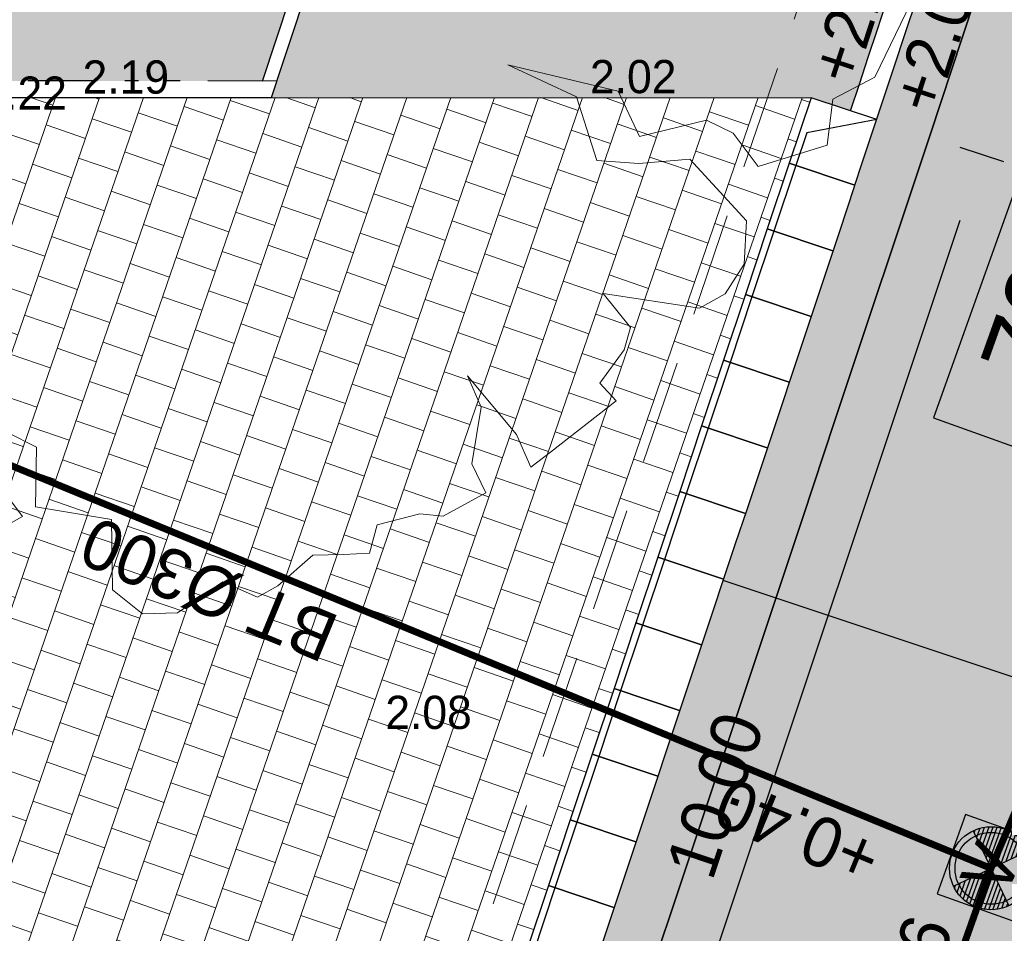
# Model space of a CAD drawing. Header units: metres. Extents: x 134157 to 138734, y 451157 to 455772.
# Tile 887 of 1056: x 136727.98 to 136735.09, y 454279.75 to 454286.35. Entities that reach past the tile are written whole.
import ezdxf
from ezdxf.enums import TextEntityAlignment as Align

# ---------------------------------------------------------------- set-up
doc = ezdxf.new("R2010")
doc.units = ezdxf.units.M
for name, pattern in [('HIDDEN__G5', [1.125, 0.75, -0.375]), ('TR13X15__G2', [2.1999999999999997, 1, -0.4, 0, -0.4, 0, -0.4]), ('TR18X20__G2', [2.5999999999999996, 1, -0.4, 0, -0.4, 0, -0.4, 0, -0.4])]:
    doc.linetypes.add(name, pattern=pattern)
doc.layers.add('-DR-alg-hulplijnen bochtstralen uitritconstructies', color=210, linetype='Continuous', plot=False)
doc.layers.add('-DR-alg-hulplijnen kantverharding asflast nieuwe fietsstraat', color=7, linetype='Continuous', true_color=0xff9429, plot=False)
for name, color, linetype, lineweight in [('-DR-bs-boom', 253, 'Continuous', 13), ('-DR-nw-rio-HWA 125', 170, 'HIDDEN__G5', 13), ('-DR-nw-vh-arc-dubbelklinkers inritten', 253, 'Continuous', 9), ('-DR-nw-vh-arc-tegels 300x300x45', 253, 'Continuous', 9)]:
    doc.layers.add(name, color=color, linetype=linetype, lineweight=lineweight)
for name, color, linetype in [('-DR-bs-rio-DWA Jutfaseweg', 253, 'Continuous'), ('-DR-bs-rio-inspectieput', 253, 'Continuous'), ('-DR-bs-rio-putnummer @ 0.2', 253, 'Continuous'), ('-DR-bs-rio-txt @ 0.2', 253, 'Continuous'), ('-DR-bs-txt-hoogtemaat', 253, 'Continuous'), ('-DR-nw-maatvoering', 3, 'Continuous'), ('-DR-nw-rio-putrand VWA', 2, 'Continuous'), ('-DR-nw-txt-hoogtemaat', 2, 'Continuous'), ('-DR-nw-vh-band 10x20 ob', 2, 'HIDDEN__G5'), ('-DR-nw-vh-band 12x25 ob', 2, 'TR13X15__G2'), ('-DR-nw-vh-band 18-20x25', 2, 'TR18X20__G2'), ('-DR-nw-vh-band inritband 500x140x500mm', 2, 'Continuous'), ('-DR-nw-vh-kantverharding', 3, 'Continuous')]:
    doc.layers.add(name, color=color, linetype=linetype)
doc.layers.add('-DR-nw-gr-arc-beplanting grote vakken', color=7, linetype='Continuous', true_color=0xabceb2)
doc.layers.add('-DR-nw-gr-arc-gras', color=7, linetype='Continuous', true_color=0xb5d5a4)
doc.layers.add('-DR-nw-vh-arc-asfalt fietsstraat rood', color=7, linetype='Continuous', lineweight=9, true_color=0xdfbfc7)
doc.layers.add('-DR-nw-vh-arc-sbs kf bruinrood rabat halfsteens', color=7, linetype='Continuous', lineweight=9, true_color=0xb88485)
doc.layers.add('-DR-nw-vh-arc-halfverharding stabilizer', color=7, linetype='Continuous', lineweight=9, true_color=0xe2e1c1, transparency=0.1)
doc.layers.add('-DR-nw-vh-kantverharding halfverharding stabilizer', color=7, linetype='Continuous', true_color=0xe2e1c1, transparency=0.1)
doc.styles.add('CiCom Engineering', font='txt', dxfattribs={"height": 1.8})
doc.styles.add('Drong', font='txt', dxfattribs={"height": 1.8})
doc.dimstyles.new('Drong', dxfattribs={"dimtxt": 1.8, "dimasz": 2.5, "dimexe": 0, "dimexo": 0, "dimgap": 0.9, "dimtad": 1, "dimzin": 0, "dimdsep": 46, "dimtxsty": 'Drong', "dimblk": 'dimblk-wit', "dimcen": 0, "dimse1": 1, "dimse2": 1, "dimclrd": 256, "dimclre": 1, "dimclrt": 7, "dimadec": 0, "dimazin": 0, "dimtfac": 1, "dimtmove": 0, "dimatfit": 3, "dimfxl": 1, "dimtolj": 1, "dimtzin": 0, "dimarcsym": 0})
pattern_1 = [(115.3356253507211, (136419.7180158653, 453326.2367068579), (-0.2236810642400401, -0.1059037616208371), [0.06, -0.187485]), (205.3356253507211, (136419.7180158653, 453326.2367068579), (0.1059037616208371, -0.22368106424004), [0.06, -0.187485])]

# ---------------------------------------------------------------- blocks, each defined once
blk = doc.blocks.new('Boom bestaand 1')
for points in [[(0.4161100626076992, -0.1731311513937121), (0.4136216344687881, -0.1477595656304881), (0.370818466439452, -0.158206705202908)], [(0.3736761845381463, -0.1383840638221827), (0.385575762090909, -0.1283677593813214), (0.411880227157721, -0.1402620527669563), (0.4319217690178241, -0.108961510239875), (0.4632366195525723, -0.1221077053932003), (0.4795203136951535, -0.1133435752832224), (0.4857834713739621, -0.09769330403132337), (0.4807698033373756, -0.07176879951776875), (0.4942572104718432, -0.05941110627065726), (0.493133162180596, -0.04817669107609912), (0.486239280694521, -0.02690144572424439), (0.4917654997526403, -0.01309223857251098), (0.4961864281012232, -0.001492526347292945), (0.4851339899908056, 0.007345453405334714), (0.4884496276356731, 0.0283353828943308), (0.4939758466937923, 0.03827811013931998), (0.4917654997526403, 0.06147753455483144), (0.47629189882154, 0.06092516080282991), (0.4530819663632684, 0.07583911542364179), (0.4365033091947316, 0.07583911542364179), (0.4718709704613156, 0.0863340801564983), (0.4890022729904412, 0.0863340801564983), (0.486239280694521, 0.09793392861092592), (0.4760560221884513, 0.1367859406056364), (0.4651348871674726, 0.1328873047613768), (0.4549940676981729, 0.1500411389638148), (0.4464131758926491, 0.157058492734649), (0.4261315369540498, 0.1516005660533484), (0.4510936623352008, 0.1913660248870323), (0.4495335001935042, 0.2054008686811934), (0.4401727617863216, 0.2194358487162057), (0.4214510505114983, 0.2287924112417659), (0.3832275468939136, 0.2155372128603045), (0.3754267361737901, 0.1921458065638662), (0.3660659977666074, 0.174212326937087), (0.3340829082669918, 0.1773311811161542), (0.3067805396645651, 0.1531599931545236), (0.3395434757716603, 0.1968240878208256), (0.3637257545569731, 0.1976037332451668), (0.3691863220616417, 0.2303518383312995), (0.3801072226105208, 0.2397084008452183), (0.399609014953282, 0.2443866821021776), (0.4034444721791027, 0.2789633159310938), (0.3841832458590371, 0.2902883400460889), (0.3824474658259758, 0.3130016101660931), (0.3562703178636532, 0.3433174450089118)]]:
    blk.add_lwpolyline(points)
blk = doc.blocks.new('*U26')
for points in [[(3.163784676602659, 9.486330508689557), (2.68946815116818, 9.64451974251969), (2.531278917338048, 9.170203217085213), (3.005595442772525, 9.012013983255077)], [(3.163784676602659, 9.486330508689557), (2.657805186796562, 9.391542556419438), (2.578710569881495, 9.154384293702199)], [(3.005595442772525, 9.012013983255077), (2.531278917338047, 9.17020321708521), (2.373089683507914, 8.695886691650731), (2.847406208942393, 8.537697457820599)], [(2.578710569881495, 9.154384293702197), (2.420521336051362, 8.680067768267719)], [(2.847406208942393, 8.537697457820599), (2.373089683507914, 8.695886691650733), (2.214900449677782, 8.221570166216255), (2.68921697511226, 8.06338093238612)], [(2.420521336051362, 8.680067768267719), (2.262332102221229, 8.20575124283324)], [(2.68921697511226, 8.06338093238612), (2.214900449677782, 8.221570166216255), (2.056711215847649, 7.747253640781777), (2.531027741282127, 7.589064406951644)], [(2.262332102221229, 8.20575124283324), (2.104142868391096, 7.731434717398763)], [(2.531027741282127, 7.589064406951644), (2.056711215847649, 7.747253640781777), (1.898521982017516, 7.272937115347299), (2.372838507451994, 7.114747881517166)], [(2.104142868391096, 7.731434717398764), (1.945953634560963, 7.257118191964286)], [(2.372838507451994, 7.114747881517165), (1.898521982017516, 7.272937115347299), (1.740332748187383, 6.798620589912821), (2.214649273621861, 6.640431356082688)], [(1.945953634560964, 7.257118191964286), (1.787764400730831, 6.782801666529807)], [(2.214649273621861, 6.640431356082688), (1.740332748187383, 6.798620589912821), (1.58214351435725, 6.324304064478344), (2.056460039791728, 6.166114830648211)], [(1.78776440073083, 6.782801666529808), (1.629575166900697, 6.30848514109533)], [(2.056460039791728, 6.16611483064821), (1.58214351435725, 6.324304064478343), (1.423954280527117, 5.849987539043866), (1.898270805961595, 5.691798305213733)], [(1.629575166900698, 6.30848514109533), (1.471385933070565, 5.834168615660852)], [(1.898270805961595, 5.691798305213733), (1.423954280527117, 5.849987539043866), (1.265765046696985, 5.375671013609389), (1.740081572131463, 5.217481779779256)], [(1.471385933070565, 5.834168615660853), (1.313196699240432, 5.359852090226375)], [(1.740081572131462, 5.217481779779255), (1.265765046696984, 5.375671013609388), (1.107575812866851, 4.901354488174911), (1.581892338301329, 4.743165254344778)], [(1.313196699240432, 5.359852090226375), (1.155007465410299, 4.885535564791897)], [(1.581892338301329, 4.743165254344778), (1.107575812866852, 4.901354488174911), (0.9493865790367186, 4.427037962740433), (1.423703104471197, 4.2688487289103)], [(1.155007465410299, 4.885535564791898), (0.9968182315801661, 4.41121903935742)], [(1.423703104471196, 4.268848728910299), (0.9493865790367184, 4.427037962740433), (0.7911973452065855, 3.952721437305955), (1.265513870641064, 3.794532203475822)], [(0.9968182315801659, 4.41121903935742), (0.838628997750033, 3.936902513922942)], [(1.265513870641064, 3.794532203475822), (0.7911973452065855, 3.952721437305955), (0.6330081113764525, 3.478404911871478), (1.107324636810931, 3.320215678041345)], [(0.8386289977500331, 3.936902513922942), (0.6804397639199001, 3.462585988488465)]]:
    blk.add_lwpolyline(points)
blk = doc.blocks.new('*X91')
at = {"color": 0, "ltscale": 0.5}
for p, q in [((126907.17709751, 427591.2496389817), (127153.3050814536, 427618.7463511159)), ((126991.2629420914, 427696.486019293), (127067.7071993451, 427705.0261523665)), ((125475.5253790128, 427335.4670658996), (125874.790300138, 427380.0717972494)), ((125523.4259358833, 427436.6609296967), (125769.5539198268, 427464.157641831)), ((125587.873282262, 427539.7033533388), (125664.3175395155, 427548.2434864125)), ((126654.9195637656, 427275.5404980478), (127322.2184035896, 427350.0892097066)), ((126739.005408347, 427380.7768783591), (127278.0262259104, 427440.9947374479)), ((126823.0912529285, 427486.0132586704), (127222.3561740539, 427530.6179900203)), ((125405.2130496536, 427040.0843211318), (126190.499441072, 427127.814263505)), ((125417.9642209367, 427137.3513964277), (126085.2630607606, 427211.9001080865)), ((125441.0058628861, 427235.7680935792), (125980.0266804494, 427295.985952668)), ((126486.7478746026, 427065.0677374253), (127380.4595842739, 427164.9106452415)), ((126570.833719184, 427170.3041177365), (127356.1201106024, 427258.0340601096)), ((125402.0241117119, 426943.8855111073), (126295.7358213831, 427043.7284189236)), ((125408.0000215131, 426848.7105715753), (126400.9722016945, 426959.642574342)), ((125423.0129560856, 426754.5452225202), (126318.5761854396, 426854.5949768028)), ((126402.6620300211, 426959.831357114), (127395.6342102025, 427070.7633598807)), ((126506.2085820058, 426875.5567297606), (127401.7718113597, 426975.6064840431)), ((126611.444962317, 426791.4708851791), (127398.7490995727, 426879.4262443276)), ((125447.1862036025, 426661.403237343), (126234.4903408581, 426749.3585964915)), ((125480.9119498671, 426569.3284299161), (126150.4044962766, 426644.1222161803)), ((126716.6813426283, 426707.3850405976), (127386.1738890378, 426782.1788268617)), ((126821.9177229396, 426623.2991960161), (127363.324715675, 426683.7836317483)), ((125524.9116589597, 426478.4014001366), (126066.3186516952, 426538.8858358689)), ((125580.3628158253, 426388.753693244), (125982.2328071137, 426433.6494555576)), ((126927.1541032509, 426539.2133514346), (127329.0240945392, 426584.1091137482)), ((127032.3904835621, 426455.1275068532), (127281.3851605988, 426482.9444777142)), ((127137.6268638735, 426371.0416622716), (127217.2727197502, 426379.9394687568)), ((125649.1522854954, 426300.5961043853), (125898.1469625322, 426328.4130752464)), ((125734.4152620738, 426214.2788884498), (125814.0611179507, 426223.176694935))]:
    blk.add_line(p, q, dxfattribs=at)
blk = doc.blocks.new('Inspectieput')
at = {"color": 0, "ltscale": 0.5}
for p, q in [((0.3534491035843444, 0.3528072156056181), (-0.3543000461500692, -0.3536566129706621)), ((-0.3536573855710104, 0.3534498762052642), (0.3528064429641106, -0.3542992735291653))]:
    blk.add_line(p, q, dxfattribs=at)
blk.add_circle((-0.0004254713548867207, -0.0004246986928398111), 0.5, dxfattribs=at)
at = {"color": 0, "ltscale": 0.5, "xscale": 0.0005, "yscale": 0.0005, "zscale": 0.0005, "rotation": 353.5734378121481}
blk.add_blockref('*X91', (-86.69891011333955, -205.0643353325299), dxfattribs=at)
blk = doc.blocks.new('*U585')
at = {"style": 'Drong'}
blk.add_attdef('BOBR', text='', height=1.8, rotation=0.1546261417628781, dxfattribs=at).set_placement((52.72377538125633, 0.1422878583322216), align=Align.BOTTOM_RIGHT)
blk.add_attdef('BOBL', text='', height=1.8, rotation=0.1546261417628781, dxfattribs=at).set_placement((-52.70505638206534, -0.1422373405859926), align=Align.BOTTOM_LEFT)
blk.add_attdef('MATERIAAL', text='', height=1.8, rotation=0.1546261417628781, dxfattribs=at).set_placement((0, 0), align=Align.BOTTOM_CENTER)
blk = doc.blocks.new('*U586')
at = {"style": 'Drong'}
blk.add_attdef('BOBR', text='', height=1.799999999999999, rotation=87.29568117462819, dxfattribs=at).set_placement((1.512879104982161, 32.02921502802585), align=Align.BOTTOM_RIGHT)
blk.add_attdef('MATERIAAL', text='', height=1.799999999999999, rotation=87.29568117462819, dxfattribs=at).set_placement((0, 0), align=Align.BOTTOM_CENTER)
blk.add_attdef('BOBL', text='', height=1.799999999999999, rotation=87.29568117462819, dxfattribs=at).set_placement((-1.228919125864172, -26.01748864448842), align=Align.BOTTOM_LEFT)
blk = doc.blocks.new('dimblk-wit')
at = {"color": 7}
blk.add_line((2.842170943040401e-14, -0.3333333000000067), (-2.842170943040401e-14, 0.3333333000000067), dxfattribs=at)
blk.add_solid([(0, 0), (-0.7999999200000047, 0.1999999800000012), (-0.7999999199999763, -0.1999999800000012)], dxfattribs=at)
blk = doc.blocks.new('*D800')
at = {"layer": '-DR-nw-maatvoering', "lineweight": -2, "transparency": 16777216}
blk.add_line((136731.9221602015, 454276.3625514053), (136734.7695664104, 454284.9002488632), dxfattribs=at)
at = {"layer": 'Defpoints', "color": 0, "transparency": 16777216}
for p in [(136734.1675839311, 454285.6280901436), (136734.9277556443, 454285.3745653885), (136731.0037992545, 454276.1417596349)]:
    blk.add_point(p, dxfattribs=at)
at = {"layer": '-DR-nw-maatvoering', "lineweight": -2, "transparency": 16777216, "xscale": 0.5, "yscale": 0.5, "zscale": 0.5}
for p, rotation in [((136734.9277556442, 454285.3745653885), 71.55594930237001), ((136731.7639709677, 454275.8882348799), 251.55594930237)]:
    blk.add_blockref('dimblk-wit', p, dxfattribs=dict(at, rotation=rotation))
at = {"layer": '-DR-nw-maatvoering', "color": 7, "transparency": 16777216, "insert": (136733.0008527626, 454280.7464645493), "char_height": 0.36, "attachment_point": 5, "rotation": 71.55594930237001, "style": 'Drong'}
blk.add_mtext('\\A1;10.00', dxfattribs=at)
blk = doc.blocks.new('*U2049')
at = {"color": 0}
blk.add_lwpolyline([(-0.2761762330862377, -0.3315367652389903), (0.3313068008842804, -0.2761800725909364), (0.2759501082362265, 0.3313029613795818), (-0.3315329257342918, 0.2759462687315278)], close=True, dxfattribs=at)
at = {"color": 0, "ltscale": 0.5}
blk.add_circle((-0.0002002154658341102, -0.0002399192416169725), 0.2599019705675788, dxfattribs=at)
at = {"style": 'Drong'}
blk.add_text('V', height=0.36, dxfattribs=at).set_placement((0, 0), align=Align.MIDDLE_CENTER)
blk = doc.blocks.new('*U2240')
at = {"color": 0}
blk.add_lwpolyline([(-7.539776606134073, 0), (7.539776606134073, 0), (7.539776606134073, 7.5), (-7.539776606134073, 7.5)], close=True, dxfattribs=at)
blk.add_lwpolyline([(-7.539776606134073, 3), (7.539776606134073, 3)], dxfattribs=at)
at = {"style": 'CiCom Engineering'}
for tag, height, p in [('PUTNUMMER', 2.75, (0, 3.868949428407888)), ('MAAIVELD', 1.8, (0, 0.7512558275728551))]:
    blk.add_attdef(tag, text='', height=height, dxfattribs=at).set_placement(p, align=Align.CENTER)

msp = doc.modelspace()

# ---------------------------------------------------------------- hatches: boundary and pattern name
at = {"layer": '-DR-nw-gr-arc-beplanting grote vakken'}
h = msp.add_hatch(color=256, dxfattribs=at)
h.dxf.hatch_style = 1
h.paths.add_polyline_path([(136723.3319764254, 454305.785363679), (136720.7108198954, 454299.9138163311), (136717.3432940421, 454292.3703570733), (136716.5483746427, 454290.5896900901), (136718.1663851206, 454289.8467566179), (136718.9805292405, 454291.6198544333), (136725.5709182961, 454288.5988441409), (136727.6808780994, 454287.631646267), (136726.8889553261, 454285.9069435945), (136729.7300095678, 454285.9066662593), (136734.6099619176, 454300.6677170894)])
at = {"layer": '-DR-nw-gr-arc-gras', "transparency": 33554687}
h = msp.add_hatch(dxfattribs=at)
h.set_pattern_fill('AGR-BOLLEN', color=256, scale=0.1, pattern_type=2)
h.set_pattern_definition(pattern_1)
edge = h.paths.add_edge_path()
edge.add_arc((-7000776.809524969, 3043164.567559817), 7592527.997363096, 340.0567505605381, 340.0572256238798)
edge.add_line((136455.7815594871, 453494.2542758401), (136455.1236032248, 453494.4934109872))
edge.add_arc((380495.2223584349, 364992.5484406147), 259592.3035530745, 160.0666568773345, 160.0804453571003)
edge.add_line((136433.832290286, 453435.7615323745), (136433.813485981, 453435.768343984))
edge.add_line((136433.813485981, 453435.768343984), (136432.1794965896, 453431.2550945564))
edge.add_line((136432.1794965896, 453431.2550945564), (136432.198303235, 453431.2482893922))
edge.add_line((136432.198303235, 453431.2482893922), (136431.6776287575, 453429.8696050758))
edge.add_line((136431.6776287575, 453429.8696050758), (136432.3363505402, 453429.6312341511))
edge.add_line((136432.3363505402, 453429.6312341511), (136434.3092713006, 453435.0765756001))
h = msp.add_hatch(dxfattribs=at)
h.set_pattern_fill('AGR-BOLLEN', color=256, scale=0.1, pattern_type=2)
h.set_pattern_definition(pattern_1)
edge = h.paths.add_edge_path()
edge.add_line((136644.2753070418, 454017.4218487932), (136643.9350728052, 454016.4814706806))
edge.add_line((136643.9350728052, 454016.4814706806), (136643.8839339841, 454016.3403207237))
edge.add_line((136643.8839339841, 454016.3403207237), (136644.542212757, 454016.1016536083))
edge.add_arc((1711333.983143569, -116117.4265426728), 1674723.581774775, 160.0956720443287, 160.096657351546, ccw=False)
edge.add_line((136654.3469492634, 454043.1812754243), (136653.6888597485, 454043.419891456))
edge.add_line((136653.6888597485, 454043.419891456), (136653.6378049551, 454043.2789838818))
edge.add_line((136653.6378049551, 454043.2789838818), (136653.2975354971, 454042.3386559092))
edge.add_line((136653.2975354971, 454042.3386559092), (136644.2753070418, 454017.4218487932))
h = msp.add_hatch(dxfattribs=at)
h.set_pattern_fill('AGR-BOLLEN', color=256, scale=0.1, pattern_type=2)
h.set_pattern_definition(pattern_1)
h.paths.add_polyline_path([(136767.0671029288, 454353.6105987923), (136793.6153252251, 454437.6854462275, -0.4133423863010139), (136794.8671885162, 454438.3388126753), (136795.1654635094, 454439.2932926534, 0.4133423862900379), (136792.6617369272, 454437.9865597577), (136766.1238969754, 454353.9445918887), (136752.3015713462, 454318.8078778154, -0.00463030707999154), (136725.9012828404, 454239.6212513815), (136726.8466477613, 454239.2952357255, 0.004628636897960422), (136753.2435519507, 454318.4707698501)])
h = msp.add_hatch(dxfattribs=at)
h.set_pattern_fill('AGR-BOLLEN', color=256, scale=0.1, pattern_type=2)
h.set_pattern_definition(pattern_1)
edge = h.paths.add_edge_path()
edge.add_line((136730.4933041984, 454258.3376234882), (136731.1566021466, 454258.1122931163))
edge.add_arc((132487.5090029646, 455696.4416525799), 4480.774072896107, 341.276576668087, 341.5667855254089)
edge.add_line((136738.3874173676, 454279.6251512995), (136737.7233472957, 454279.8467432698))
edge.add_arc((132573.3641314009, 455667.6784643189), 4389.528968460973, 341.2724257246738, 341.56861769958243, ccw=False)
at = {"layer": '-DR-nw-vh-arc-asfalt fietsstraat rood', "transparency": 33554687}
h = msp.add_hatch(color=256, dxfattribs=at)
h.dxf.hatch_style = 1
edge = h.paths.add_edge_path()
edge.add_line((136621.1191711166, 453955.2346702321), (136699.219600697, 454170.9217985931))
edge.add_arc((132463.7408879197, 455704.5910048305), 4504.600000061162, 340.0946501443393, 342.4755033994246)
edge.add_line((136759.2747347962, 454348.1949966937), (136783.3161431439, 454424.331082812))
edge.add_line((136783.3161431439, 454424.331082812), (136779.3110722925, 454425.5957596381))
edge.add_line((136779.3110722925, 454425.5957596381), (136755.2696639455, 454349.4596735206))
edge.add_arc((132463.7408877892, 455704.5910048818), 4500.400000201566, 340.09465014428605, 342.4755033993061, ccw=False)
edge.add_line((136695.2705240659, 454172.3517614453), (136617.1700944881, 453956.6646330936))
edge.add_line((136617.1700944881, 453956.6646330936), (136621.1191711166, 453955.2346702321))
at = {"layer": '-DR-nw-vh-arc-dubbelklinkers inritten'}
h = msp.add_hatch(dxfattribs=at)
h.set_pattern_fill('AVH-TEGEL_200X200_HALFST', color=256, scale=1.5, angle=161, pattern_type=2)
h.set_pattern_definition([(161, (0, 0), (-0.3324907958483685, -0.04415734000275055), [0.3, -0.3]), (251, (0, 0), (0.2836555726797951, -0.097670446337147), [])])
h.paths.add_polyline_path([(136733.6932674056, 454285.7862793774), (136727.4425311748, 454285.7868895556), (136725.81060162, 454280.8893325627), (136730.5291154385, 454276.3003060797), (136730.5295531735, 454276.3001600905), (136730.6876719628, 454276.7742653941), (136730.8458611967, 454277.2485819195), (136731.0040504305, 454277.722898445), (136731.1622396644, 454278.1972149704), (136731.3204288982, 454278.6715314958), (136731.478618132, 454279.1458480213), (136731.6368073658, 454279.6201645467), (136731.7949965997, 454280.0944810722), (136731.9531858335, 454280.5687975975), (136732.1113750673, 454281.043114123), (136732.2695643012, 454281.5174306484), (136732.427753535, 454281.9917471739), (136732.5859427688, 454282.4660636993), (136732.7441320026, 454282.9403802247), (136732.9023212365, 454283.4146967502), (136733.0605104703, 454283.8890132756), (136733.2186997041, 454284.3633298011), (136733.376888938, 454284.8376463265)])
at = {"layer": '-DR-nw-vh-arc-halfverharding stabilizer'}
h = msp.add_hatch(dxfattribs=at)
h.set_pattern_fill('GRAVEL', color=256, scale=0.03)
h.set_pattern_definition([(228.0127875, (0.54864, 0.7619999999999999), (-6.096000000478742, -6.857999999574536), [0.102516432, -10.1491450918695]), (184.969741, (0.4800599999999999, 0.6858), (9.143999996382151, 0.7620000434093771), [0.175921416, -17.41621466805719]), (132.5104471, (0.3048, 0.6705599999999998), (7.620000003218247, -8.381999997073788), [0.124044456, -12.28041683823]), (267.273689, (0.00762, 0.4800599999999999), (0.7620000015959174, 15.23999999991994), [0.160201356, -15.8599312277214]), (292.83365418, (0, 0.32004), (-3.810000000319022, 9.143999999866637), [0.15709011, -15.5519423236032]), (357.2736889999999, (0.06096, 0.17526), (-15.23999999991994, 0.7620000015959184), [0.160201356, -15.8599312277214]), (37.69424047, (0.22098, 0.16764), (-9.905999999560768, -7.620000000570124), [0.211858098, -20.9739345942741]), (72.25532837, (0.38862, 0.29718), (5.334000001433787, 16.76399999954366), [0.200015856, -19.8015769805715]), (121.42956562, (0.4495799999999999, 0.48768), (-6.096000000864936, 9.905999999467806), [0.1607439, -15.9136637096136]), (175.2363583, (0.36576, 0.6248400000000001), (8.381999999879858, -0.7620000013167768), [0.183513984, -8.992181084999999]), (222.3974378, (0.18288, 0.64008), (-9.143999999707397, -8.382000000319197), [0.237323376, -23.4950317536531]), (138.81407483, (0.7619999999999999, 0.47244), (-5.333999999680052, 4.572000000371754), [0.08100136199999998, -8.0191697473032]), (171.4692344, (0.70104, 0.52578), (9.906000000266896, -1.523999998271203), [0.154104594, -15.256391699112]), (225, (0.54864, 0.54864), (-1.06581410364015e-16, -0.7620000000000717), [0.107762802, -0.9698679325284]), (203.19859051, (0.4953, 0.64008), (3.810000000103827, 1.5239999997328), [0.05803239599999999, -5.745186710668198]), (291.80140949, (0.44196, 0.61722), (-0.7620000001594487, 2.285999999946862), [0.082069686, -4.021425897]), (30.96375653, (0.47244, 0.5410200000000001), (2.286000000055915, 1.523999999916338), [0.133295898, -4.309889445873]), (161.56505118, (0.5867399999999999, 0.6096), (1.524000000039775, -0.761999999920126), [0.096386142, -2.3132694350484]), (16.389540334, (0, 0.61722), (7.620000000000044, 2.286000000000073), [0.1350264, -13.3676480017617]), (70.34617594, (0.12954, 0.65532), (-3.048000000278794, -8.381999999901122), [0.113279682, -11.21466470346]), (293.19859051, (0.5867399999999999, 0.7619999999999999), (-1.523999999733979, 3.810000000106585), [0.11606403, -5.687155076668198]), (343.6104596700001, (0.6324599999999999, 0.65532), (-7.620000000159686, 2.285999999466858), [0.1350264, -13.367648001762]), (339.44395478, (0, 0.14478), (-3.809999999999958, 1.524000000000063), [0.1302105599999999, -6.3803202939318]), (294.7751406, (0.12192, 0.09906), (-3.810000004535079, 8.381999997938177), [0.109101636, -10.801078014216]), (66.80140949, (0.59436, 0), (1.523999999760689, 3.810000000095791), [0.11606403, -5.687155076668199]), (17.35402464, (0.64008, 0.10668), (-9.905999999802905, -3.048000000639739), [0.127734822, -12.64571279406]), (69.44395478, (0.22098, 0), (-1.524000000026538, -3.809999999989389), [0.06510527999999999, -6.445425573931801]), (101.309932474, (0.54864, 0), (-0.7620000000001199, 3.048000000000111), [0.03885437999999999, -3.8465984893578]), (165.963756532, (0.5410200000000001, 0.0381), (2.285999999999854, -0.7619999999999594), [0.15709011, -2.9847163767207]), (186.00900596, (0.38862, 0.0762), (7.61999999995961, 0.762000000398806), [0.1455801, -14.4124094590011]), (303.69006753, (0.47244, 0.47244), (-0.7620000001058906, 1.523999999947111), [0.109897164, -2.637532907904]), (353.15722659, (0.5334, 0.3809999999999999), (12.9540000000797, -1.523999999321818), [0.191867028, -18.9948027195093]), (60.9453959, (0.7239, 0.35814), (-3.048000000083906, -5.333999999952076), [0.078452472, -7.766817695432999]), (90, (0.7619999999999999, 0.42672), (-0.7619999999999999, 0.7619999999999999), [0.04572, -0.7162799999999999]), (120.25643716, (0.37338, 0.09906), (3.047999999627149, -5.334000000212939), [0.105860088, -10.48018223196]), (48.01278749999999, (0.32004, 0.1905), (6.096000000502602, 6.857999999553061), [0.205032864, -10.0466286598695]), (0, (0.4572, 0.3429), (0.7619999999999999, 0.7619999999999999), [0.19812, -0.5638799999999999]), (325.3048465, (0.65532, 0.3429), (7.620000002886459, -5.333999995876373), [0.120482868, -11.927795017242]), (254.0546040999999, (0.75438, 0.27432), (-0.761999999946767, -3.048000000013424), [0.110948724, -5.4364950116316]), (207.64597536, (0.7239, 0.16764), (-14.478000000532, -7.619999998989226), [0.18064353, -17.8837393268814]), (175.42607874, (0.5638799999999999, 0.08381999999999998), (-9.905999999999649, 0.7619999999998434), [0.191108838, -18.919753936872])])
edge = h.paths.add_edge_path()
edge.add_arc((132463.7408892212, 455704.5910043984), 4506.899998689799, 341.4496691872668, 341.9114130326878)
edge.add_line((136747.8990642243, 454305.2567592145), (136747.0520130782, 454305.5621253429))
edge.add_line((136747.0520130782, 454305.5621253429), (136747.0433984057, 454305.5649298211))
edge.add_line((136747.0433984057, 454305.5649298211), (136745.2916387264, 454300.1839524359))
edge.add_arc((132463.7408885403, 455704.5910045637), 4505.99999938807, 341.58439273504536, 341.839803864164, ccw=False)
edge.add_line((136738.9886019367, 454281.1118218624), (136738.8462834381, 454281.1592079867))
edge.add_line((136738.8462834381, 454281.1592079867), (136738.229303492, 454281.3646393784))
edge.add_line((136738.229303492, 454281.3646393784), (136737.7550003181, 454279.9416015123))
edge.add_line((136737.7550003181, 454279.9416015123), (136738.3721800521, 454279.7360861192))
edge.add_line((136738.3721800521, 454279.7360861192), (136738.5144827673, 454279.6886526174))
edge.add_arc((132463.7409264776, 455704.5909920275), 4505.999959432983, 341.44966918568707, 341.5653187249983, ccw=False)
edge.add_line((136735.6296607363, 454271.0630793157), (136736.4829008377, 454270.7767554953))
at = {"layer": '-DR-nw-vh-arc-sbs kf bruinrood rabat halfsteens', "transparency": 33554687}
h = msp.add_hatch(color=256, dxfattribs=at)
h.dxf.hatch_style = 1
edge = h.paths.add_edge_path()
edge.add_line((136735.1928007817, 454288.7178006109), (136734.1689325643, 454285.632120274))
edge.add_line((136734.1689325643, 454285.632120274), (136734.0094689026, 454285.153983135))
edge.add_line((136734.0094689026, 454285.153983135), (136734.0099736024, 454285.1538148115))
edge.add_line((136734.0099736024, 454285.1538148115), (136734.0094689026, 454285.1539831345))
edge.add_line((136734.0094689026, 454285.1539831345), (136733.8512794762, 454284.6796666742))
edge.add_line((136733.8512794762, 454284.6796666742), (136733.8522319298, 454284.6793490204))
edge.add_line((136733.8522319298, 454284.6793490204), (136733.8512794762, 454284.6796666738))
edge.add_line((136733.8512794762, 454284.6796666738), (136733.6930900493, 454284.2053502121))
edge.add_line((136733.6930900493, 454284.2053502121), (136733.6944375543, 454284.2049008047))
edge.add_line((136733.6944375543, 454284.2049008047), (136733.6930900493, 454284.2053502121))
edge.add_line((136733.6930900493, 454284.2053502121), (136733.5349006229, 454283.7310337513))
edge.add_line((136733.5349006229, 454283.7310337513), (136733.5365904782, 454283.7304701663))
edge.add_line((136733.5365904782, 454283.7304701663), (136733.5349006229, 454283.7310337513))
edge.add_line((136733.5349006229, 454283.7310337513), (136733.3767111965, 454283.2567172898))
edge.add_line((136733.3767111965, 454283.2567172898), (136733.3786906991, 454283.2560571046))
edge.add_line((136733.3786906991, 454283.2560571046), (136733.3767111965, 454283.2567172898))
edge.add_line((136733.3767111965, 454283.2567172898), (136733.2185217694, 454282.7824008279))
edge.add_line((136733.2185217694, 454282.7824008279), (136733.2207382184, 454282.7816616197))
edge.add_line((136733.2207382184, 454282.7816616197), (136733.2185217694, 454282.7824008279))
edge.add_line((136733.2185217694, 454282.7824008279), (136733.0603323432, 454282.3080843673))
edge.add_line((136733.0603323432, 454282.3080843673), (136733.0627330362, 454282.3072837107))
edge.add_line((136733.0627330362, 454282.3072837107), (136733.0603323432, 454282.3080843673))
edge.add_line((136733.0603323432, 454282.3080843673), (136732.9021429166, 454281.8337679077))
edge.add_line((136732.9021429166, 454281.8337679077), (136732.9046751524, 454281.8329233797))
edge.add_line((136732.9046751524, 454281.8329233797), (136732.9021429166, 454281.8337679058))
edge.add_line((136732.9021429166, 454281.8337679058), (136732.7439534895, 454281.3594514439))
edge.add_line((136732.7439534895, 454281.3594514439), (136732.7465645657, 454281.3585806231))
edge.add_line((136732.7465645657, 454281.3585806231), (136732.7439534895, 454281.3594514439))
edge.add_line((136732.7439534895, 454281.3594514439), (136732.5857640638, 454280.8851349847))
edge.add_line((136732.5857640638, 454280.8851349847), (136732.588401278, 454280.8842554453))
edge.add_line((136732.588401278, 454280.8842554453), (136732.5857640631, 454280.8851349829))
edge.add_line((136732.5857640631, 454280.8851349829), (136732.4275746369, 454280.4108185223))
edge.add_line((136732.4275746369, 454280.4108185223), (136732.4301852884, 454280.4099478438))
edge.add_line((136732.4301852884, 454280.4099478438), (136732.4275746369, 454280.4108185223))
edge.add_line((136732.4275746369, 454280.4108185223), (136732.26938521, 454279.9365020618))
edge.add_line((136732.26938521, 454279.9365020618), (136732.2719165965, 454279.9356578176))
edge.add_line((136732.2719165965, 454279.9356578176), (136732.26938521, 454279.9365020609))
edge.add_line((136732.26938521, 454279.9365020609), (136732.1111957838, 454279.4621856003))
edge.add_line((136732.1111957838, 454279.4621856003), (136732.1135952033, 454279.4613853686))
edge.add_line((136732.1135952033, 454279.4613853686), (136732.1111957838, 454279.4621856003))
edge.add_line((136732.1111957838, 454279.4621856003), (136731.953006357, 454278.9878691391))
edge.add_line((136731.953006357, 454278.9878691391), (136731.9552211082, 454278.9871304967))
edge.add_line((136731.9552211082, 454278.9871304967), (136731.953006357, 454278.9878691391))
edge.add_line((136731.953006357, 454278.9878691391), (136731.7948169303, 454278.5135526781))
edge.add_line((136731.7948169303, 454278.5135526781), (136731.7967943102, 454278.5128932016))
edge.add_line((136731.7967943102, 454278.5128932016), (136731.7948169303, 454278.5135526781))
edge.add_line((136731.7948169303, 454278.5135526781), (136731.6366275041, 454278.039236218))
edge.add_line((136731.6366275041, 454278.039236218), (136731.6383148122, 454278.0386734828))
edge.add_line((136731.6383148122, 454278.0386734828), (136731.6366275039, 454278.039236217))
edge.add_line((136731.6366275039, 454278.039236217), (136731.4784380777, 454277.5649197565))
edge.add_line((136731.4784380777, 454277.5649197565), (136731.4797826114, 454277.5644713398))
edge.add_line((136731.4797826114, 454277.5644713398), (136731.4784380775, 454277.5649197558))
edge.add_line((136731.4784380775, 454277.5649197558), (136731.3202486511, 454277.0906032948))
edge.add_line((136731.3202486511, 454277.0906032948), (136731.3211977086, 454277.0902867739))
edge.add_line((136731.3211977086, 454277.0902867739), (136731.3202486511, 454277.0906032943))
edge.add_line((136731.3202486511, 454277.0906032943), (136731.1620592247, 454276.6162868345))
edge.add_line((136731.1620592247, 454276.6162868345), (136731.1625601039, 454276.6161197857))
edge.add_line((136731.1625601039, 454276.6161197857), (136731.1620592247, 454276.6162868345))
edge.add_line((136731.1620592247, 454276.6162868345), (136731.0038697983, 454276.141970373))
edge.add_line((136731.0038697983, 454276.141970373), (136729.9412172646, 454272.9719638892))
edge.add_line((136729.9412172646, 454272.9719638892), (136730.3206112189, 454272.8446497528))
edge.add_arc((132463.7408879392, 455704.5910047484), 4500.400000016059, 341.4496691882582, 341.9139209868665)
edge.add_line((136741.7814691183, 454307.4621825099), (136741.4053069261, 454307.5988363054))
edge.add_arc((132495.0019926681, 455694.351871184), 4467.10477681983, 341.6595624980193, 341.91445308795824, ccw=False)
edge.add_arc((136734.7182430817, 454288.875264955), 0.5000000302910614, 341.64349233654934, 342.11743496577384, ccw=False)
h = msp.add_hatch(color=256, dxfattribs=at)
h.dxf.hatch_style = 1
h.paths.add_polyline_path([(136737.5025069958, 454279.8150140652), (136737.5026020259, 454279.8149824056), (136738.1031263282, 454281.6175834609), (136738.1030312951, 454281.6176151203, 0.001418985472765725), (136746.1108449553, 454305.9014211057), (136745.7343776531, 454306.0371394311, -0.002018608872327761), (136734.3023983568, 454271.508471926), (136734.6816161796, 454271.3812168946, 0.0004935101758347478)])
at = {"layer": '-DR-nw-vh-arc-tegels 300x300x45'}
h = msp.add_hatch(dxfattribs=at)
h.set_pattern_fill('AVH-TEGEL_200X200_HALFST', color=256, scale=2, angle=71, pattern_type=2)
h.set_pattern_definition([(71, (0, 0), (-0.05887645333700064, 0.443321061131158), [0.4, -0.4]), (161, (0, 0), (-0.1302272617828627, -0.3782074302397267), [])])
edge = h.paths.add_edge_path()
edge.add_line((136740.3101978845, 454317.8088607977), (136738.4089826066, 454318.4268295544))
edge.add_arc((132202.3789717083, 455789.5792686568), 4768.632692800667, 341.9428048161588, 342.0307737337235, ccw=False)
edge.add_line((136736.1449072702, 454311.4641850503), (136738.0466216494, 454310.8449249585))
edge.add_arc((132463.7409306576, 455704.5909909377), 4495.79995512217, 341.82195179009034, 341.9401250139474, ccw=False)
edge.add_line((136735.1629145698, 454302.0320895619), (136734.5351001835, 454300.1215544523))
edge.add_arc((132463.7409056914, 455704.5909989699), 4495.799981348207, 341.60390292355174, 341.7963224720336, ccw=False)
edge.add_line((136729.7943183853, 454285.7866599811), (136731.6895535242, 454285.786474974))
edge.add_line((136731.6895535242, 454285.786474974), (136733.6932674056, 454285.7862793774))
edge.add_line((136733.6932674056, 454285.7862793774), (136733.9779708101, 454285.6916791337))
edge.add_line((136733.9779708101, 454285.6916791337), (136735.0031780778, 454288.7808165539))
edge.add_arc((136734.7119449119, 454288.871959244), 0.3051618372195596, 342.6222614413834, 430.7061255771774)
edge.add_line((136734.8127744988, 454289.1599820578), (136733.0090741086, 454289.7576384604))
edge.add_line((136733.0090741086, 454289.7576384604), (136733.0092282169, 454289.7575873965))
edge.add_arc((132463.7408914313, 455704.5910036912), 4497.599996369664, 341.6648291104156, 341.9630704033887)
edge.add_line((136740.3159788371, 454311.9994450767), (136738.4162294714, 454312.6170956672))
edge.add_line((136738.4162294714, 454312.6170956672), (136739.5654522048, 454316.1580592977))
edge.add_line((136739.5654522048, 454316.1580592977), (136741.4672245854, 454315.5397157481))
edge.add_line((136741.4672245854, 454315.5397157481), (136743.3007137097, 454321.1989931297))
edge.add_line((136743.3007137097, 454321.1989931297), (136741.5877571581, 454321.7527160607))
edge.add_line((136741.5877571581, 454321.7527160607), (136740.3101978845, 454317.8088607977))

# ---------------------------------------------------------------- linework, layer by layer
at = {"layer": '-DR-alg-hulplijnen bochtstralen uitritconstructies', "flags": 128}
msp.add_lwpolyline([(136737.8029255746, 454280.7162624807), (136733.0573003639, 454282.2989806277)], dxfattribs=at)
at = {"layer": '-DR-alg-hulplijnen kantverharding asflast nieuwe fietsstraat'}
for points in [[(136782.1872382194, 454454.7183996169), (136782.7811478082, 454444.4882891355, -0.09121424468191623), (136782.1101864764, 454439.1022242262), (136779.3721577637, 454430.4312351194, 0.08061157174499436), (136779.1407305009, 454428.8462188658), (136779.1650810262, 454427.3139419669, -0.08061157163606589), (136778.9336537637, 454425.7289257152), (136779.3110722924, 454425.595759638), (136755.2696639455, 454349.4596735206, -0.01038880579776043), (136695.2705240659, 454172.3517614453), (136617.170094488, 453956.6646330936), (136616.793991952, 453956.8008200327, -0.01664357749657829), (136615.5574884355, 453953.711278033), (136612.5988155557, 453946.9774368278)], [(136782.1872382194, 454454.7183996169), (136782.7811478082, 454444.4882891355, -0.09121424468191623), (136782.1101864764, 454439.1022242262), (136779.3721577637, 454430.4312351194, 0.08061157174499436), (136779.1407305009, 454428.8462188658), (136779.1650810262, 454427.3139419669, -0.08061157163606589), (136778.9336537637, 454425.7289257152), (136779.3110722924, 454425.595759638), (136755.2696639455, 454349.4596735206, -0.01038880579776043), (136695.2705240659, 454172.3517614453), (136617.170094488, 453956.6646330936), (136616.793991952, 453956.8008200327, -0.01664357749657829), (136615.5574884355, 453953.711278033), (136612.5988155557, 453946.9774368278)], [(136795.3186191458, 454446.8927752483, -0.1133395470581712), (136791.4409132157, 454440.3456031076), (136791.3770963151, 454440.278100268, 0.1125669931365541), (136788.0051475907, 454434.5237714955), (136786.0472758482, 454428.3234404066, -0.08061157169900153), (136785.3264985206, 454426.8929456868), (136784.4183557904, 454425.6411321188, 0.08061144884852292), (136783.6975791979, 454424.2106397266), (136783.3161431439, 454424.331082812), (136759.2747347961, 454348.1949966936, -0.01038880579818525), (136699.219600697, 454170.9217985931), (136621.1191711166, 453955.2346702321), (136621.4952736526, 453955.0984832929, 0.01664357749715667), (136620.467022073, 453951.9335331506), (136618.8898399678, 453946.4661328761, -0.01664357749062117)], [(136795.3186191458, 454446.8927752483, -0.1133395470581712), (136791.4409132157, 454440.3456031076), (136791.3770963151, 454440.278100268, 0.1125669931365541), (136788.0051475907, 454434.5237714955), (136786.0472758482, 454428.3234404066, -0.08061157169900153), (136785.3264985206, 454426.8929456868), (136784.4183557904, 454425.6411321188, 0.08061144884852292), (136783.6975791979, 454424.2106397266), (136783.3161431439, 454424.331082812), (136759.2747347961, 454348.1949966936, -0.01038880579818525), (136699.219600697, 454170.9217985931), (136621.1191711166, 453955.2346702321), (136621.4952736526, 453955.0984832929, 0.01664357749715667), (136620.467022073, 453951.9335331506), (136618.8898399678, 453946.4661328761, -0.01664357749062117)]]:
    msp.add_lwpolyline(points, format="xyb", dxfattribs=at)
at = {"layer": '-DR-bs-rio-DWA Jutfaseweg', "const_width": 0.05, "flags": 128}
for points in [[(136734.9932717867, 454280.2191283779), (136737.4142717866, 454285.8731283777)], [(136723.3338011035, 454285.0105491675), (136734.993, 454280.2190000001)], [(136727.6192717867, 454259.4081283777), (136734.9932717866, 454280.2191283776)]]:
    msp.add_lwpolyline(points, dxfattribs=at)
at = {"layer": '-DR-nw-rio-HWA 125', "flags": 128}
msp.add_lwpolyline([(136735.2612667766, 454291.32280869), (136726.5202224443, 454265.6284981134)], dxfattribs=at)
at = {"layer": '-DR-nw-vh-band 10x20 ob', "flags": 128}
msp.add_lwpolyline([(136729.7300095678, 454285.9066662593), (136732.255172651, 454293.5260553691), (136734.6099619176, 454300.6677170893), (136723.3319764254, 454305.785363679), (136716.5483746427, 454290.5896900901), (136718.1663851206, 454289.8467566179), (136718.9805292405, 454291.6198544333), (136727.6808780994, 454287.631646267), (136726.8889553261, 454285.9069435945)], dxfattribs=at)
at = {"layer": '-DR-nw-vh-band 12x25 ob', "ltscale": 0.5}
msp.add_lwpolyline([(136729.8342248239, 454285.9066560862), (136726.7789224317, 454285.9069543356)], dxfattribs=at)
at = {"layer": '-DR-nw-vh-band 18-20x25'}
msp.add_lwpolyline([(136733.97797081, 454285.6916791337, 0.000180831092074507), (136735.0031780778, 454288.7808165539, 0.4142461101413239), (136734.8127744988, 454289.1599820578), (136733.0092282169, 454289.7575873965, 0.001308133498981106), (136740.3539093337, 454312.115933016), (136742.172771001, 454311.528243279)], format="xyb", dxfattribs=at)
at = {"layer": '-DR-nw-vh-kantverharding'}
for points in [[(136616.7939919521, 453956.8008200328), (136617.1700944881, 453956.6646330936), (136695.2705240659, 454172.3517614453, 0.01038880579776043), (136755.2696639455, 454349.4596735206), (136779.3110722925, 454425.5957596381)], [(136783.8943779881, 454424.7310660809, 0.4472010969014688), (136784.2009176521, 454424.0516779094), (136785.5093855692, 454423.6384508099, -0.4142026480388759), (136785.7051173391, 454423.2620436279), (136774.1273234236, 454386.5966410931, -0.4142135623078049), (136773.7509128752, 454386.4008986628), (136772.4158892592, 454386.8224576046, 0.4142135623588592), (136771.7885383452, 454386.4962202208), (136771.2164226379, 454384.6844024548, 0.414213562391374), (136771.5426600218, 454384.0570515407), (136772.8776836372, 454383.635492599, -0.414213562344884), (136773.0734260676, 454383.2590820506), (136764.8078596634, 454357.0830832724, -0.4142135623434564), (136764.431449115, 454356.8873408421), (136763.0964254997, 454357.3088997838, 0.4142135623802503), (136762.4690745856, 454356.9826623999), (136759.6561701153, 454348.0745512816, -0.01038880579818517), (136699.5957032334, 454170.7856116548), (136621.4952736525, 453955.0984832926, 0.01664357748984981), (136620.467022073, 453951.9335331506), (136618.8898399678, 453946.4661328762, -0.01664357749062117)], [(136621.4952736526, 453955.098483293), (136621.1191711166, 453955.2346702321), (136699.219600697, 454170.9217985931, 0.01038880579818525), (136759.2747347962, 454348.1949966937), (136783.3161431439, 454424.331082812)], [(136729.941343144, 454272.9717550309, 0.0009221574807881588), (136735.1930203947, 454288.7178888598, 0.4142461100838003), (136734.8756810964, 454289.3498313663), (136733.5467528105, 454289.790171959, -0.4141940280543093), (136733.3563324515, 454290.1692868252, 0.00125261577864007), (136740.389613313, 454311.5796911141, -0.4135203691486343), (136740.7671000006, 454311.7722467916), (136742.1010240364, 454311.3412445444, 0.4135726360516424), (136742.7301961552, 454311.6622555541, 0.0001611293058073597), (136743.6270738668, 454314.420426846, 0.4146659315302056)]]:
    msp.add_lwpolyline(points, format="xyb", dxfattribs=at)
msp.add_lwpolyline([(136729.7943183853, 454285.7866599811, 0.000874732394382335), (136734.7324899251, 454300.7219311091), (136723.281676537, 454305.9180023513), (136716.416725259, 454290.5401010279), (136718.2155350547, 454289.7141508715), (136719.0297056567, 454291.4873063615), (136727.5482458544, 454287.5824386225), (136726.7315928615, 454285.8038768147), (136726.7684455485, 454285.7869553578)], format="xyb", close=True, dxfattribs=at)
msp.add_lwpolyline([(136729.7943183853, 454285.7866599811), (136733.6932674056, 454285.7862793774)], dxfattribs=at)
at = {"layer": '-DR-nw-vh-kantverharding halfverharding stabilizer'}
msp.add_lwpolyline([(136725.9012828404, 454239.6212513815, 0.00463030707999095), (136752.3015713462, 454318.8078778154), (136766.1238969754, 454353.9445918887), (136792.6617369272, 454437.9865597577, -0.4133423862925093), (136795.1654635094, 454439.2932926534)], format="xyb", dxfattribs=at)

# ---------------------------------------------------------------- block references
at = {"layer": '-DR-bs-boom', "xscale": 15, "yscale": 15, "rotation": 293.3958673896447}
msp.add_blockref('Boom bestaand 1', (136727.5670000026, 454289.3350000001), dxfattribs=at)
at = {"layer": '-DR-bs-rio-inspectieput', "xscale": 0.6, "yscale": 0.6, "zscale": 0.001, "rotation": 70.33562535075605}
msp.add_blockref('Inspectieput', (136734.9931434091, 454280.219400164, 2.072), dxfattribs=at)
at = {"layer": '-DR-bs-rio-putnummer @ 0.2', "xscale": 0.2, "yscale": 0.2, "zscale": 0.2, "rotation": 70.33562535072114}
for p, values in [((136736.4971939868, 454284.3883542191), {'PUTNUMMER': '70290', 'MAAIVELD': '+2.06'}), ((136736.2126923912, 454278.0055587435), {'PUTNUMMER': '70289', 'MAAIVELD': '+2.08'})]:
    msp.add_blockref('*U2240', p, dxfattribs=at).add_auto_attribs(values)
at = {"layer": '-DR-bs-rio-txt @ 0.2', "xscale": 0.2, "yscale": 0.2, "zscale": 0.2, "rotation": 70.33562535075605}
msp.add_blockref('*U586', (136729.4515, 454282.4995000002), dxfattribs=at).add_auto_attribs({'BOBL': '+0.40', 'BOBR': '+0.40', 'MATERIAAL': 'BT Ø300'})
at = {"layer": '-DR-bs-rio-txt @ 0.2'}
ref = msp.add_blockref('*U585', (136731.306378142, 454269.8139285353), dxfattribs=dict(at, xscale=0.2, yscale=0.2, zscale=0.2, rotation=70.33562535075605))
ref.add_attrib('BOBR', '-0.76', dxfattribs={"layer": '0', "height": 0.3600000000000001, "rotation": 70.49025149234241, "style": 'Drong'}).set_placement((136734.8279937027, 454279.7532893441), align=Align.BOTTOM_RIGHT)
at = {"layer": '-DR-nw-rio-putrand VWA', "rotation": 65.17122220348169}
msp.add_blockref('*U2049', (136734.993297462, 454280.2190740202, 2.072), dxfattribs=at)
at = {"layer": '-DR-nw-vh-band inritband 500x140x500mm'}
msp.add_blockref('*U26', (136731.0037992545, 454276.1417596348), dxfattribs=at)

# ---------------------------------------------------------------- texts
at = {"layer": '-DR-bs-txt-hoogtemaat', "color": 253, "char_height": 0.24, "attachment_point": 7, "style": 'Drong'}
for s, insert in [('2.19', (136728.43, 454285.8119999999, 2.193)), ('2.02', (136732.096, 454285.815, 2.017)), ('2.22', (136727.692, 454285.699, 2.219)), ('2.08', (136730.6172987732, 454281.2222535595, 2.08))]:
    msp.add_mtext(s, dxfattribs=dict(at, insert=insert))
at = {"layer": '-DR-nw-txt-hoogtemaat', "style": 'Drong'}
for s, p in [('+2.13', (136734.0014443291, 454285.8638059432)), ('+2.03', (136734.5911709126, 454285.6530668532))]:
    msp.add_text(s, height=0.34, rotation=72, dxfattribs=at).set_placement(p)

# ---------------------------------------------------------------- dimensions: what is measured, and where the dimension line sits
at = {"layer": '-DR-nw-maatvoering'}
dim = msp.add_aligned_dim(p1=(136731.0037992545, 454276.1417596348), p2=(136734.1675839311, 454285.6280901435), distance=-0.8013337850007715, dimstyle='Drong', dxfattribs=at)
dim.commit()
dim.dimension.update_dxf_attribs({"geometry": '*D800', "text_midpoint": (136733.0008527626, 454280.7464645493)})

doc.saveas('drawing.dxf')
